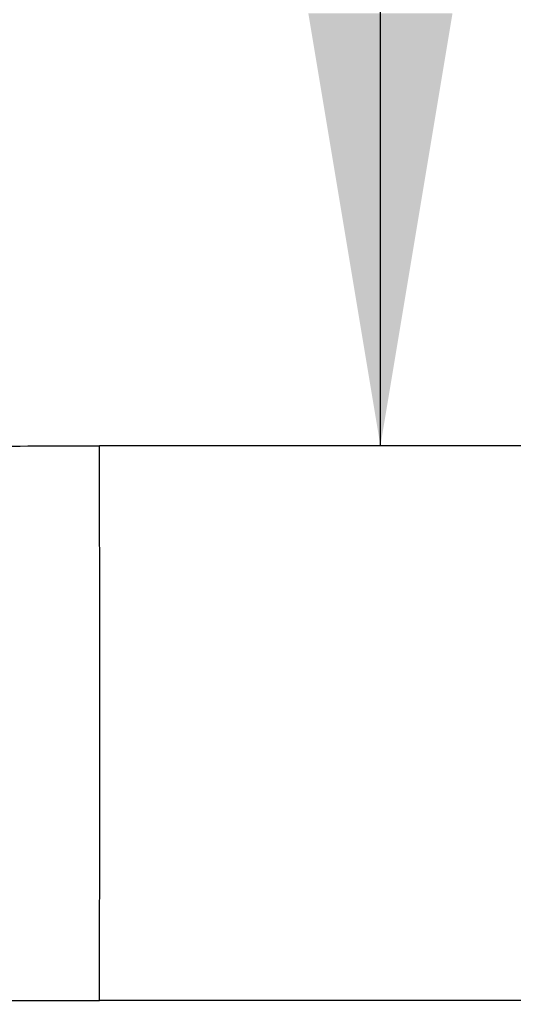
# Model space of a CAD drawing. Extents: x -89225 to 110569, y 13360 to 87647.
# Tile 299 of 478: x 35489 to 35684, y 84507 to 84895. Entities that reach past the tile are written whole.
import ezdxf

# ---------------------------------------------------------------- set-up
doc = ezdxf.new("R2010")
doc.units = 0
doc.layers.add('Iv-Lines 035', color=4, linetype='Continuous')
doc.layers.add('Iv-Lines 035 @ 100', color=4, linetype='Continuous')
doc.styles.add('ISO', font='ISO.SHX')

# ---------------------------------------------------------------- blocks, each defined once
blk = doc.blocks.new('Leidingwerk beluchtingsinstallatie')
for p, q in [((1283320.87, -919506.43), (1282841.87, -919506.43)), ((1283320.87, -919725.51), (1282841.87, -919725.51))]:
    blk.add_line(p, q)
for major_axis, start_param, end_param in [((0, -109.54), 0, 3.141593), ((0, 109.54), 3.141593, 6.283186)]:
    blk.add_ellipse((1282841.87, -919615.97), major_axis=major_axis, ratio=0.000191, start_param=start_param, end_param=end_param)
for points, knots in [([(1282661.19, -919508.15), (1282684.5, -919507.66), (1282710.03, -919507.26), (1282767.26, -919506.65), (1282799.32, -919506.47), (1282835, -919506.44), (1282838.43, -919506.43), (1282841.87, -919506.43)], [2.5164981, 2.5164981, 2.5164981, 2.5164981, 2.7939656, 2.7939656, 3.1081249, 3.1081249, 3.1415927, 3.1415927, 3.1415927, 3.1415927]), ([(1282673.76, -919727.02), (1282695.96, -919726.58), (1282720.29, -919726.23), (1282753.24, -919725.9), (1282760.76, -919725.84), (1282776.06, -919725.72), (1282783.84, -919725.68), (1282799.5, -919725.6), (1282807.39, -919725.57), (1282823.11, -919725.53), (1282830.95, -919725.52), (1282839.82, -919725.51), (1282840.84, -919725.51), (1282841.87, -919725.51)], [2.5487919, 2.5487919, 2.5487919, 2.5487919, 2.8172323, 2.8172323, 2.8952932, 2.8952932, 2.9743354, 2.9743354, 3.053365, 3.053365, 3.1313916, 3.1313916, 3.1415927, 3.1415927, 3.1415927, 3.1415927])]:
    blk.add_open_spline(points, degree=3, knots=knots)
blk = doc.blocks.new('*U68')
blk.add_lwpolyline([(0, 11.7114), (0, 0)])
blk.add_solid([(-0.2848, 10.0026), (0, 11.7114), (0.2848, 10.0026)])
at = {"style": 'ISO'}
blk.add_attdef('NUMMER', (3.1459, -0.8347), '', height=1.8, dxfattribs=at)
blk = doc.blocks.new('*U543')
at = {"layer": 'Iv-Lines 035 @ 100', "xscale": -100, "yscale": 100, "zscale": 100, "rotation": 180}
blk.add_blockref('*U68', (35631.41, 85898.23), dxfattribs=at)

msp = doc.modelspace()

# ---------------------------------------------------------------- block references
at = {"layer": 'Iv-Lines 035'}
for name, p in [('*U543', (0, 0)), ('Leidingwerk beluchtingsinstallatie', (-1247321.42, 1004233.53))]:
    msp.add_blockref(name, p, dxfattribs=at)

doc.saveas('drawing.dxf')
